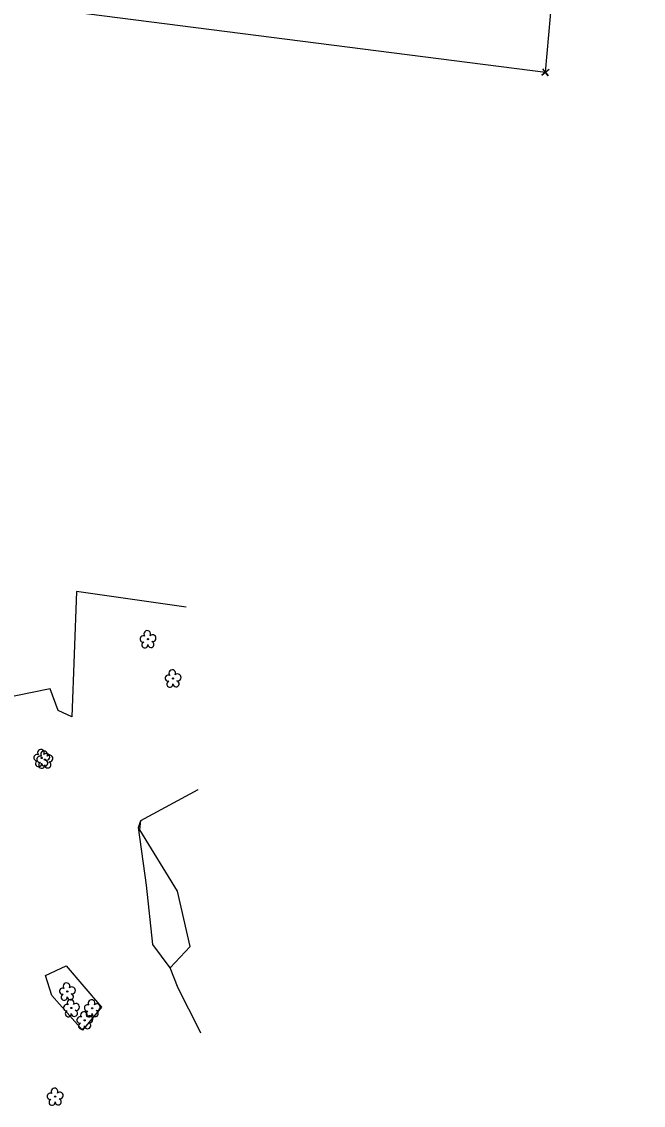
# Model space of a CAD drawing. Extents: x 472260 to 482161, y 489063 to 507124.
# Drawn here: x 481625 to 481968, y 491274 to 491871 of the extents above; entities that cross this region are included whole.
import ezdxf

# ---------------------------------------------------------------- set-up
doc = ezdxf.new("R2010")
doc.units = 0
for name, color, linetype in [('Exist Roads EOP Other Cogo Point CELL', 7, 'Continuous'), ('Exist Structure Minor Drop Inlet Cogo Number', 7, 'Continuous'), ('Prop Drainage Structure Drop Inlet Grate 2 Wide Slots and Flat Grates 840 20 Label', 7, 'Continuous'), ('Prop Drainage Structure Tops and Inverts LABEL', 7, 'Continuous'), ('Prop Erosion Rip Rap Pad at Outlet Label', 7, 'Continuous')]:
    doc.layers.add(name, color=color, linetype=linetype)

msp = doc.modelspace()

# ---------------------------------------------------------------- linework, layer by layer
at = {"layer": 'Exist Roads EOP Other Cogo Point CELL'}
msp.add_line((481913.99, 491842.83), (481913.99, 491842.83), dxfattribs=at)
msp.add_lwpolyline([(481915.97, 491844.36), (481912.01, 491841.31), (481913.99, 491842.83), (481915.52, 491840.86), (481912.46, 491844.81)], dxfattribs=at)
at = {"layer": 'Exist Structure Minor Drop Inlet Cogo Number'}
for p, q in [((481913.99, 491842.83), (481967.9, 492444.36)), ((481370.83, 491912.46), (481913.99, 491842.83))]:
    msp.add_line(p, q, dxfattribs=at)
at = {"layer": 'Prop Drainage Structure Drop Inlet Grate 2 Wide Slots and Flat Grates 840 20 Label'}
for p, q in [((481694.89, 491530.37), (481694.89, 491530.37)), ((481708.72, 491508.76), (481708.72, 491508.76)), ((481636.32, 491464.95), (481636.32, 491464.95)), ((481638.07, 491464.02), (481638.07, 491464.02)), ((481650.45, 491336.25), (481650.45, 491336.25)), ((481652.71, 491327.12), (481652.71, 491327.12)), ((481664.17, 491326.97), (481664.17, 491326.97)), ((481660.01, 491320.33), (481660.01, 491320.33)), ((481643.76, 491278.31), (481643.76, 491278.31))]:
    msp.add_line(p, q, dxfattribs=at)
for centre in [(481694.89, 491530.37), (481708.72, 491508.76), (481636.32, 491464.95), (481638.07, 491464.02), (481650.45, 491336.25), (481652.71, 491327.12), (481664.17, 491326.97), (481660.01, 491320.33), (481643.76, 491278.31)]:
    msp.add_circle(centre, 0.326, dxfattribs=at)
for centre, radius, start, end in [((481692.28, 491530.53), 1.73, 62.66361, 279.3457), ((481694.5, 491533.25), 1.86, 330.16508, 219.71335), ((481697.44, 491530.96), 1.9, 257.1011, 134.19993), ((481693.19, 491527.25), 1.69, 111.56708, 6.23104), ((481696.56, 491527.47), 1.7, 181.28216, 74.55999), ((481706.11, 491508.91), 1.73, 62.66361, 279.3457), ((481708.33, 491511.63), 1.86, 330.16508, 219.71335), ((481711.27, 491509.35), 1.9, 257.1011, 134.19993), ((481707.01, 491505.64), 1.69, 111.56708, 6.23104), ((481710.39, 491505.86), 1.7, 181.28216, 74.55999), ((481633.71, 491465.1), 1.73, 62.66361, 279.3457), ((481635.93, 491467.82), 1.86, 330.16508, 219.71335), ((481637.68, 491466.89), 1.86, 330.16508, 219.71335), ((481638.87, 491465.54), 1.9, 257.1011, 134.19993), ((481640.62, 491464.61), 1.9, 257.1011, 134.19993), ((481634.61, 491461.83), 1.69, 111.56708, 6.23104), ((481635.46, 491464.17), 1.73, 62.66361, 279.3457), ((481636.37, 491460.9), 1.69, 111.56708, 6.23104), ((481637.99, 491462.05), 1.7, 181.28216, 74.55999), ((481639.74, 491461.12), 1.7, 181.28216, 74.55999), ((481650.07, 491339.12), 1.86, 330.16508, 219.71335), ((481647.85, 491336.4), 1.73, 62.66361, 279.3457), ((481648.75, 491333.13), 1.69, 111.56708, 6.23104), ((481652.13, 491333.35), 1.7, 181.28216, 74.55999), ((481653, 491336.84), 1.9, 257.1011, 134.19993), ((481650.1, 491327.27), 1.73, 62.66361, 279.3457), ((481652.32, 491329.99), 1.86, 330.16508, 219.71335), ((481655.25, 491327.71), 1.9, 257.1011, 134.19993), ((481661.57, 491327.12), 1.73, 62.66361, 279.3457), ((481663.79, 491329.84), 1.86, 330.16508, 219.71335), ((481666.72, 491327.56), 1.9, 257.1011, 134.19993), ((481651, 491324), 1.69, 111.56708, 6.23104), ((481654.38, 491324.22), 1.7, 181.28216, 74.55999), ((481659.63, 491323.2), 1.86, 330.16508, 219.71335), ((481662.47, 491323.85), 1.69, 111.56708, 6.23104), ((481662.56, 491320.92), 1.9, 257.1011, 134.19993), ((481665.85, 491324.07), 1.7, 181.28216, 74.55999), ((481657.41, 491320.48), 1.73, 62.66361, 279.3457), ((481658.31, 491317.21), 1.69, 111.56708, 6.23104), ((481661.69, 491317.43), 1.7, 181.28216, 74.55999), ((481643.38, 491281.18), 1.86, 330.16508, 219.71335), ((481641.16, 491278.46), 1.73, 62.66361, 279.3457), ((481642.06, 491275.19), 1.69, 111.56708, 6.23104), ((481645.44, 491275.41), 1.7, 181.28216, 74.55999), ((481646.31, 491278.9), 1.9, 257.1011, 134.19993)]:
    msp.add_arc(centre, radius, start, end, dxfattribs=at)
at = {"layer": 'Prop Drainage Structure Tops and Inverts LABEL'}
for points in [[(481707.23, 491349.22), (481697.61, 491362.1), (481694.15, 491394.86), (481689.73, 491426.61), (481691.04, 491430.42)], [(481658.86, 491314.96), (481641.9, 491334.02), (481638.49, 491345), (481649.78, 491350.39), (481669.3, 491327.59), (481658.86, 491314.96)]]:
    msp.add_lwpolyline(points, dxfattribs=at)
at = {"layer": 'Prop Erosion Rip Rap Pad at Outlet Label'}
for points in [[(481715.92, 491548.03), (481655.56, 491556.63), (481652.98, 491487.61), (481645.37, 491491.07), (481641.06, 491503.13), (481603.02, 491495.32), (481599.89, 491436.51), (481578.76, 491430.82), (481464.14, 491658.01), (481431.48, 491691.49), (481406.6, 491708.09), (481370.78, 491853.85)], [(481691.04, 491430.42), (481722.64, 491447.63), (481722.65, 491447.63)], [(481711.58, 491337.99), (481707.23, 491349.22), (481718.14, 491361.08), (481711.18, 491391.52), (481690.45, 491425.36), (481691.04, 491430.42)], [(481723.98, 491313.28), (481723.24, 491314.89), (481711.58, 491337.99)]]:
    msp.add_lwpolyline(points, dxfattribs=at)

doc.saveas('drawing.dxf')
